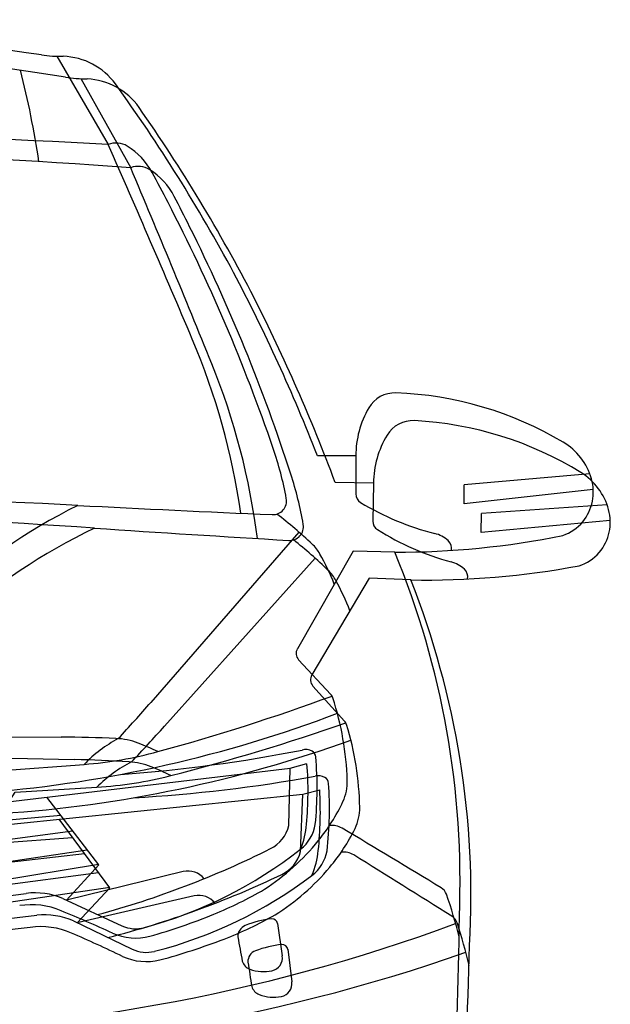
# Model space of a CAD drawing. Extents: x 10133 to 2270741, y 5363 to 1733450.
# Drawn here: x 33516.7 to 33553.4, y 8443.9 to 8505.1 of the extents above; entities that cross this region are included whole.
import ezdxf

# ---------------------------------------------------------------- set-up
doc = ezdxf.new("R2010")
doc.units = 0
doc.layers.add('StdDetailLabel', color=7, linetype='Continuous')

msp = doc.modelspace()

# ---------------------------------------------------------------- linework, layer by layer
at = {"layer": 'StdDetailLabel'}
for p, q in [((33519.016, 8502.851), (33522.208, 8497.364)), ((33520.504, 8501.457), (33523.609, 8495.919)), ((33537.598, 8478.001), (33535.221, 8478.001)), ((33537.598, 8478.001), (33537.598, 8475.638)), ((33552.138, 8476.881), (33544.338, 8476.211)), ((33538.69, 8476.315), (33536.314, 8476.352)), ((33538.69, 8476.315), (33538.652, 8473.953)), ((33544.338, 8475.025), (33544.338, 8476.211)), ((33552.352, 8475.906), (33544.338, 8475.025)), ((33553.211, 8474.965), (33545.401, 8474.418)), ((33545.382, 8473.232), (33545.401, 8474.418)), ((33553.408, 8473.987), (33545.382, 8473.232)), ((33534.06, 8473.27), (33524.858, 8462.68)), ((33535.078, 8471.641), (33525.708, 8461.197)), ((33534.045, 8465.325), (33536.046, 8463.175)), ((33534.936, 8463.697), (33536.903, 8461.516)), ((33533.438, 8455.015), (33533.527, 8458.584)), ((33534.166, 8453.398), (33534.312, 8456.965)), ((33521.629, 8452.581), (33518.4, 8456.787)), ((33514.739, 8455.258), (33519.263, 8455.663)), ((33522.32, 8451.152), (33519.158, 8455.408)), ((33513.923, 8453.883), (33520.015, 8454.683)), ((33515.473, 8453.937), (33520.003, 8454.271)), ((33513.008, 8452.341), (33520.908, 8453.52)), ((33514.635, 8452.575), (33520.74, 8453.279)), ((33521.62, 8452.593), (33512.246, 8451.058)), ((33513.696, 8451.048), (33521.614, 8452.102)), ((33510.39, 8449.936), (33517.122, 8450.801)), ((33522.312, 8451.163), (33512.914, 8449.777)), ((33519.401, 8450.484), (33523.067, 8448.791)), ((33511.04, 8448.684), (33517.785, 8449.443)), ((33520.059, 8449.09), (33523.698, 8447.339)), ((33532.733, 8448.942), (33533.027, 8446.912)), ((33517.366, 8448.692), (33510.536, 8447.898)), ((33533.365, 8447.337), (33533.627, 8445.302))]:
    msp.add_line(p, q, dxfattribs=at)
for points in [[(33540.018, 8472.016), (33537.436, 8472.089), (33533.965, 8466.017)], [(33541.015, 8470.293), (33538.434, 8470.406), (33534.867, 8464.39)], [(33447.715, 8460.515), (33483.502, 8460.711), (33519.289, 8460.515)], [(33448.541, 8460.256), (33484.327, 8459.885), (33520.106, 8459.122)], [(33509.898, 8449.142), (33515.652, 8458.436), (33520.719, 8458.827)], [(33511.678, 8450.101), (33515.438, 8456.436), (33533.527, 8458.584), (33534.564, 8458.869)], [(33510.536, 8447.898), (33516.436, 8457.101), (33521.509, 8457.411)], [(33512.331, 8448.83), (33516.191, 8455.104), (33534.312, 8456.965), (33535.353, 8457.233)], [(33526.876, 8452.158), (33519.626, 8450.379), (33521.629, 8452.581)], [(33527.56, 8450.645), (33520.283, 8448.982), (33522.32, 8451.152)]]:
    msp.add_lwpolyline(points, dxfattribs=at)
for centre, radius, start, end in [((33487.183, 8286.096), 219.027, 81.89318, 90), ((33485.24, 8285.233), 219.027, 80.98518, 89.092), ((33519.311, 8511.649), 8.802, 261.89318, 270.71965), ((33519.264, 8498.628), 4.222, 36.27969, 87.85903), ((33462.774, 8488.04), 55.752, 8.51598, 14.48095), ((33520.939, 8510.249), 8.802, 260.98518, 269.81165), ((33520.685, 8497.23), 4.222, 35.37169, 86.95104), ((33437.455, 8439.636), 105.082, 28.26535, 35.81467), ((33437.952, 8439.542), 105.082, 27.35735, 34.90668), ((33485.307, 7818.143), 680.222, 86.890262, 90), ((33475.949, 7817.369), 680.222, 85.982265, 89.092003), ((33522.699, 8496.109), 1.347, 58.71056, 111.34127), ((32726.012, 8146.083), 870.245, 22.938925, 23.807007), ((33521.181, 8493.612), 4.269, 28.13263, 58.71056), ((33524.079, 8494.657), 1.347, 57.80256, 110.43327), ((32721.946, 8157.3), 870.245, 22.030928, 22.89901), ((33522.522, 8492.184), 4.269, 27.22463, 57.80256), ((33378.044, 8417.079), 166.582, 27.40606, 28.13263), ((33426.667, 8442.289), 111.812, 18.87897, 27.40606), ((33378.19, 8417.929), 166.582, 26.49807, 27.22463), ((33427.207, 8442.366), 111.812, 17.97098, 26.49807), ((33429.599, 8436.575), 113.456, 21.41523, 27.74797), ((33430.048, 8436.606), 113.456, 20.50723, 26.83997), ((33487.327, 8468.285), 43.556, 8.12012, 22.93893), ((33488.272, 8467.397), 43.556, 7.21212, 22.03093), ((33540.021, 8480.049), 1.873, 87.93369, 149.92913), ((33539.301, 8460.089), 21.845, 59.21811, 87.93369), ((33543.558, 8478.001), 5.96, 149.92913, 180), ((33541.145, 8478.324), 1.873, 87.02569, 149.02113), ((33540.108, 8458.379), 21.845, 58.31011, 87.02569), ((33544.649, 8476.22), 5.96, 149.02113, 179.092), ((33511.553, 8471.317), 22.1, 10.53435, 18.87897), ((33548.475, 8475.49), 3.919, 16.12795, 59.21811), ((33512.542, 8470.045), 22.1, 9.62635, 17.97098), ((33549.525, 8473.632), 3.919, 15.21995, 58.31011), ((33549.417, 8475.762), 2.938, 321.00539, 16.12795), ((33485.307, 7795.605), 680.222, 87.049704, 90), ((33532.443, 8475.202), 0.852, 267.51146, 10.53435), ((33538.216, 8475.638), 0.619, 180, 238.81369), ((33475.592, 7794.833), 680.222, 86.141707, 89.092003), ((33536.473, 8442.493), 36.232, 116.47875, 150.02998), ((33597.604, 9974.522), 1501.587, 267.049704, 267.511455), ((33546.689, 8489.636), 16.982, 238.81369, 255.72629), ((33550.472, 8473.89), 2.938, 320.0974, 15.21995), ((33516.29, 8452.883), 27.045, 46.56817, 52.66691), ((33537.002, 8440.83), 36.232, 115.57075, 149.12199), ((33622.403, 9971.697), 1501.587, 266.141707, 266.603458), ((33533.491, 8473.598), 0.852, 266.60346, 9.62635), ((33539.271, 8473.943), 0.619, 179.092, 237.90569), ((33549.649, 8475.575), 2.64, 287.88067, 321.00539), ((33547.965, 8487.805), 16.982, 237.90569, 254.81829), ((33540.161, 8523.231), 51.215, 269.8402, 281.59986), ((33542.018, 8471.276), 1.964, 47.89939, 75.72629), ((33516.986, 8451.538), 27.045, 45.66017, 51.75891), ((33533.055, 8470.592), 2.658, 29.53412, 46.56817), ((33542.899, 8472.251), 0.65, 349.08686, 47.89939), ((33522.139, 8464.408), 15.205, 21.73201, 29.53412), ((33490.473, 8451.56), 53.603, 357.65353, 22.43535), ((33550.7, 8473.698), 2.64, 286.97267, 320.0974), ((33541.969, 8521.499), 51.215, 268.93221, 280.69187), ((33543.003, 8469.521), 1.964, 46.9914, 74.81829), ((33534.03, 8468.979), 2.658, 28.62612, 45.66017), ((33543.899, 8470.482), 0.65, 348.17886, 46.9914), ((33523.017, 8462.968), 15.205, 20.82402, 28.62612), ((33491.152, 8450.624), 53.603, 356.74554, 21.52735), ((33534.474, 8465.725), 0.587, 150.24498, 222.94123), ((33535.372, 8464.09), 0.587, 149.33699, 222.03323), ((33491.295, 8584.797), 129.715, 285.19846, 290.21706), ((33535.616, 8462.775), 0.587, 17.85558, 42.94123), ((33443.613, 8533.277), 107.632, 317.40096, 319.01131), ((33518.269, 8457.187), 18.812, 1.93639, 17.85558), ((33508.299, 8536.026), 79.199, 274.72495, 290.82431), ((33445.592, 8533.073), 107.632, 316.49296, 318.10331), ((33494.085, 8583.831), 129.715, 284.29046, 289.30906), ((33536.466, 8461.122), 0.587, 16.94758, 42.03323), ((33519.033, 8455.81), 18.812, 1.0284, 16.94758), ((33510.314, 8534.797), 79.199, 273.81695, 289.91631), ((33518.786, 8368.888), 91.629, 87.55725, 89.68579), ((33526.744, 8453.028), 8.363, 117.81691, 136.09662), ((33522.506, 8456.08), 4.357, 68.87345, 87.55725), ((33517.567, 8443.298), 18.06, 64.64261, 68.87345), ((33518.817, 8483.51), 24.757, 274.40669, 285.18576), ((33516.438, 8549.79), 91.82, 274.10031, 281.1925), ((33534.496, 8458.985), 0.768, 60.15516, 107.81275), ((33534.647, 8459.248), 0.465, 5.11827, 60.15516), ((33518.151, 8367.514), 91.629, 86.64925, 88.77779), ((33527.442, 8451.517), 8.363, 116.90892, 135.18863), ((33523.252, 8454.636), 4.357, 67.96545, 86.64925), ((33512.03, 8457.144), 22.6, 354.82731, 4.3757), ((33513.374, 8457.343), 21.822, 354.0909, 5.11827), ((33519.998, 8482.121), 24.757, 273.49869, 284.27776), ((33518.111, 8441.934), 18.06, 63.73461, 67.96545), ((33518.67, 8548.43), 91.82, 273.19231, 280.28451), ((33535.287, 8457.351), 0.768, 59.24716, 106.90475), ((33535.442, 8457.611), 0.465, 4.21027, 59.24716), ((33514.142, 8456.043), 21.822, 353.1829, 4.21027), ((33534.229, 8457.726), 2.843, 334.75483, 1.93639), ((33512.794, 8455.866), 22.6, 353.91931, 3.46771), ((33526.005, 8461.604), 11.935, 320.90624, 334.75483), ((33535, 8456.096), 2.843, 333.84683, 1.0284), ((33528.924, 8455.615), 5.637, 338.50083, 354.82731), ((33532.655, 8455.483), 2.456, 308.05158, 350.93725), ((33531.328, 8455.527), 2.171, 296.64164, 346.36076), ((33536.13, 8453.836), 1.194, 59.0015, 98.28453), ((33526.839, 8460.104), 11.935, 319.99824, 333.84683), ((31486.278, 5042.107), 3981.369, 58.898076, 59.001502), ((33523.912, 8463.305), 14.632, 303.17594, 320.90624), ((33506.667, 8504.685), 57.168, 285.09458, 296.64164), ((33517.222, 8475.2), 27.495, 285.26258, 308.05158), ((33532.065, 8453.944), 2.171, 295.73364, 345.45276), ((33529.662, 8454.069), 5.637, 337.59284, 353.91931), ((33533.391, 8453.878), 2.456, 307.14358, 350.02925), ((33536.839, 8452.177), 1.194, 58.09351, 97.37654), ((31433.18, 5073.36), 3981.369, 57.990079, 58.093506), ((33527.18, 8450.919), 1.275, 38.71437, 103.78068), ((33524.772, 8461.838), 14.632, 302.26794, 319.99824), ((33508.186, 8503.486), 57.168, 284.18659, 295.73364), ((33518.272, 8473.838), 27.495, 284.35458, 307.14358), ((33517.679, 8446.466), 4.371, 66.81028, 97.32748), ((33519.098, 8473.106), 25.505, 292.29532, 300.17637), ((33542.504, 8450.493), 0.771, 19.21014, 58.89808), ((33527.844, 8449.402), 1.275, 37.80637, 102.87268), ((33515.717, 8441.159), 29.138, 13.76815, 19.21014), ((33517.435, 8445.261), 4.836, 67.49887, 98.56478), ((33484.628, 8366.063), 90.56, 65.28729, 67.49887), ((33518.274, 8445.099), 4.371, 65.90228, 96.41949), ((33514.155, 8485.55), 38.893, 285.89285, 292.0786), ((33520.115, 8471.714), 25.505, 291.38732, 299.26837), ((33533.085, 8442.966), 6.295, 96.59221, 111.95179), ((33532.401, 8448.885), 0.337, 6.67473, 96.59221), ((33340.618, 8450.808), 203.418, 356.09063, 359.59364), ((33543.16, 8448.733), 0.771, 18.30215, 57.99008), ((33516.227, 8439.825), 29.138, 12.86016, 18.30215), ((33505.986, 8551.313), 109.149, 269.98704, 290.27044), ((33518.01, 8443.899), 4.836, 66.59087, 97.65678), ((33483.952, 8365.23), 90.56, 64.37929, 66.59087), ((33523.915, 8451.58), 3.55, 246.29987, 284.52692), ((33523.922, 8450.643), 2.04, 245.21639, 285.26258), ((33531.006, 8448.123), 0.735, 111.95179, 182.30192), ((33515.37, 8484.235), 38.893, 284.98485, 291.1706), ((34060.933, 8541.827), 538.875, 190.01709, 190.17984), ((33508.244, 8550.118), 109.149, 269.07904, 289.36244), ((33524.582, 8449.177), 2.04, 244.30839, 284.35458), ((33531.626, 8446.546), 0.735, 111.04379, 181.39392), ((33533.622, 8441.356), 6.295, 95.68421, 111.04379), ((33533.032, 8447.285), 0.337, 5.76674, 95.68421), ((33341.304, 8452.247), 203.418, 355.18263, 358.68565), ((33524.59, 8450.114), 3.55, 245.39187, 283.61892), ((33531.284, 8446.827), 0.781, 197.89501, 249.80483), ((34062.97, 8531.84), 538.875, 189.1091, 189.27184), ((33532.219, 8446.795), 0.817, 281.99042, 8.23583), ((33531.872, 8448.427), 2.485, 249.80483, 281.99042), ((33532.817, 8445.198), 0.817, 281.08243, 7.32784), ((33531.882, 8445.245), 0.781, 196.98702, 248.89684), ((33532.496, 8446.835), 2.485, 248.89684, 281.08243)]:
    msp.add_arc(centre, radius, start, end, dxfattribs=at)

doc.saveas('drawing.dxf')
